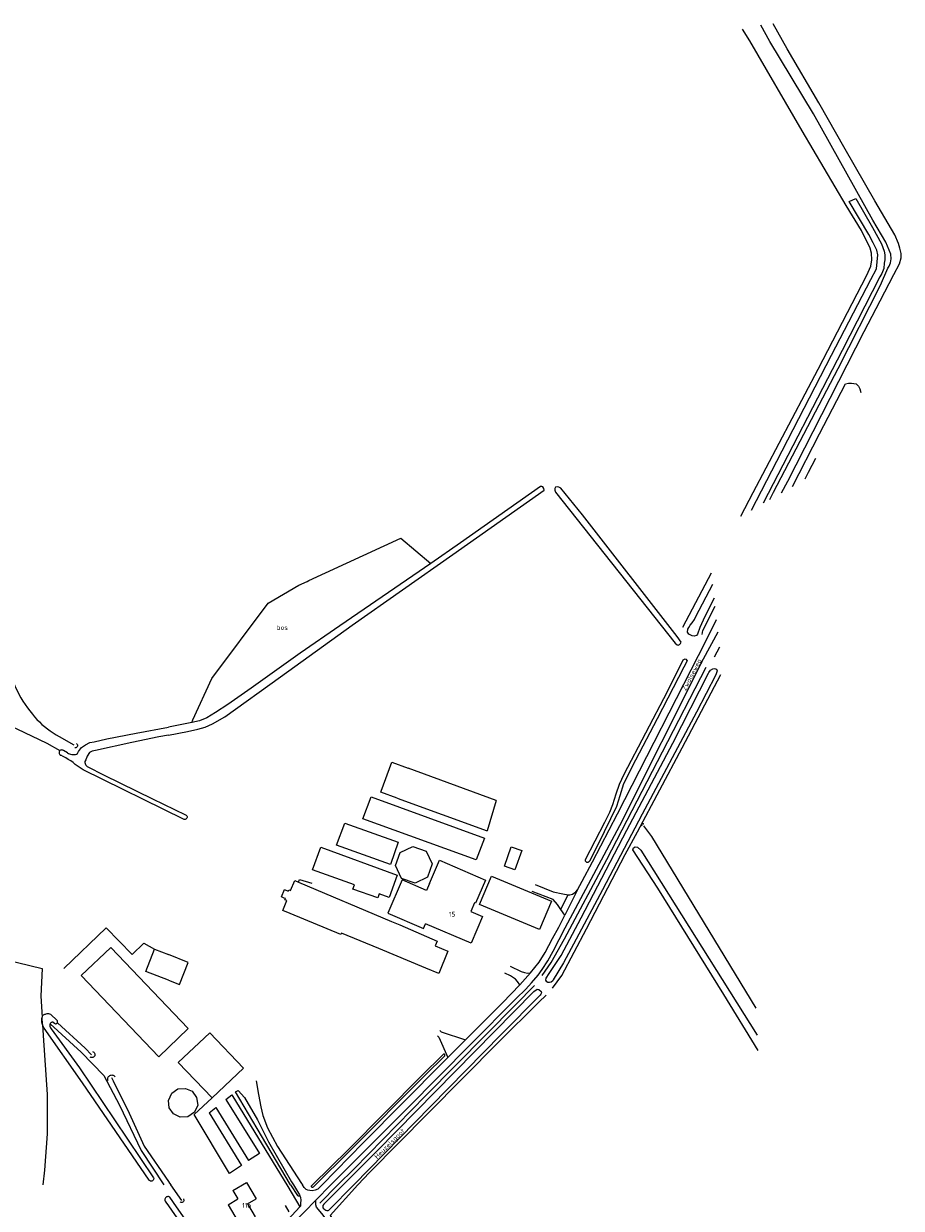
# Model space of a CAD drawing. Header units: metres. Extents: x 226218 to 240385, y 439369 to 449677.
# Tile 353 of 353: x 239924 to 240385, y 448988 to 449611. Entities that reach past the tile are written whole.
import ezdxf

# ---------------------------------------------------------------- set-up
doc = ezdxf.new("R2010")
doc.units = ezdxf.units.M
doc.header["$MEASUREMENT"] = 0
for name, color, linetype in [('BIJGEBOUW', 4, 'Continuous'), ('CULTUURAANDUIDING', 253, 'Continuous'), ('DAKRAND', 4, 'Continuous'), ('DAKRAND-BYG', 4, 'Continuous'), ('HOOFDGEBOUW', 4, 'Continuous'), ('HOUTWAL', 253, 'Continuous'), ('HUISNUMMER', 253, 'Continuous'), ('INSTEEKSLOOT', 153, 'Continuous'), ('KANTVERH', 253, 'Continuous'), ('KUNSTWERK', 253, 'Continuous'), ('MIDSLTGREPPEL', 253, 'Continuous'), ('OVERIGEAFSCH', 253, 'Continuous'), ('RASTER', 253, 'Continuous'), ('STRAATNAAM', 253, 'Continuous')]:
    doc.layers.add(name, color=color, linetype=linetype)
doc.styles.get("Standard").update_dxf_attribs({"font": 'iso.shx'})

msp = doc.modelspace()

# ---------------------------------------------------------------- linework, layer by layer
at = {"layer": 'BIJGEBOUW'}
for p, q in [((240172.42, 449202.23), (240126.04, 449219.16)), ((240120.28, 449203.36), (240167.73, 449186.17)), ((240172.42, 449202.23), (240167.73, 449186.17))]:
    msp.add_line(p, q, dxfattribs=at)
at = {"layer": 'DAKRAND'}
for points in [[(240137.4, 449158.55), (240142.58, 449170.71), (240166.7, 449160.27), (240161.44, 449148.17), (240161.07, 449148.33)], [(240137.4, 449158.55), (240135.82, 449154.88), (240122.98, 449160.41), (240115.43, 449142.92), (240134.16, 449134.84), (240135.24, 449137.34)]]:
    msp.add_lwpolyline(points, dxfattribs=at)
at = {"layer": 'DAKRAND-BYG'}
for p, q in [((240068.49, 449159.19), (240117.42, 449138.44)), ((240135.46, 449113.94), (240110.69, 449124.22)), ((239992.74, 449123.98), (240000, 449121.12)), ((240039.46, 449061.43), (240022.98, 449045.76))]:
    msp.add_line(p, q, dxfattribs=at)
for points in [[(240111.95, 449207.07), (240117.5, 449222.28), (240126.04, 449219.16)], [(240120.28, 449203.36), (240111.73, 449206.48), (240111.95, 449207.07)], [(240166.27, 449182.43), (240161.91, 449170.88), (240102.21, 449192.46), (240106.72, 449204.02), (240166.27, 449182.43)], [(240120.92, 449180.21), (240116.77, 449168.57), (240088.51, 449178.7), (240092.84, 449190.3), (240120.92, 449180.21)], [(240097.86, 449157.72), (240075.73, 449165.71), (240080.18, 449177.54), (240120.39, 449162.94), (240116.14, 449151.13), (240110.87, 449153.03)], [(240129.74, 449158.7), (240122.6, 449161.17), (240119.53, 449167.92), (240121.94, 449174.76), (240128.63, 449177.89), (240135.59, 449175.54), (240138.78, 449168.85), (240136.32, 449161.76), (240129.74, 449158.7)], [(240176.76, 449167.62), (240180.33, 449177.79), (240185.85, 449175.86), (240182.29, 449165.68), (240176.76, 449167.62)], [(240060.9, 449150.82), (240059.44, 449151.43), (240061.05, 449155.3), (240061.05, 449155.3)], [(240061.05, 449155.3), (240063.06, 449154.46), (240063.36, 449155.18), (240064.27, 449154.8), (240066.45, 449160.06), (240068.49, 449159.19)], [(240110.87, 449153.03), (240110.11, 449150.91), (240097.1, 449155.6), (240097.86, 449157.72)], [(240064.05, 449142.68), (240060.18, 449144.29), (240062.37, 449149.55), (240061.32, 449149.99), (240061.55, 449150.55), (240060.9, 449150.82)], [(240110.69, 449124.22), (240091.11, 449132.45), (240090.75, 449131.58), (240064.05, 449142.68)], [(240117.42, 449138.44), (240121.66, 449136.67), (240141.4, 449128.18), (240140.34, 449125.63)], [(239994.91, 449067.34), (239954.19, 449110.02), (239969.78, 449124.9), (240010.5, 449082.21), (239994.91, 449067.34)], [(240140.34, 449125.63), (240147.05, 449122.83), (240142.17, 449111.14), (240135.46, 449113.94)], [(240000, 449107.68), (239988.18, 449112.26), (239992.74, 449123.98)], [(240000, 449107.68), (240005.79, 449105.44), (240010.42, 449117.01), (240000, 449121.12)], [(240022.98, 449045.76), (240005.17, 449064.32), (240021.88, 449079.94), (240039.46, 449061.43)], [(240013.73, 449038.12), (240010.32, 449035.79), (240006.27, 449035.59), (240002.75, 449037.27), (240000.46, 449040.51), (240000.01, 449044.39), (240001.86, 449048.13), (240005.06, 449050.45), (240009.1, 449050.69), (240012.54, 449049.23), (240014.87, 449045.9), (240015.45, 449041.9), (240013.73, 449038.12)]]:
    msp.add_lwpolyline(points, dxfattribs=at)
at = {"layer": 'HOOFDGEBOUW'}
for p, q in [((240033.92, 448997.02), (240041.04, 449001.25)), ((240041.04, 449001.25), (240046.2, 448992.59)), ((240033.92, 448997.02), (240036.6, 448992.52)), ((240031.4, 448989.42), (240036.6, 448992.52)), ((240031.4, 448989.42), (240037.92, 448978.47)), ((240041.7, 448989.91), (240046.2, 448992.59)), ((240041.7, 448989.91), (240045.74, 448983.12))]:
    msp.add_line(p, q, dxfattribs=at)
for points in [[(240161.07, 449148.33), (240159.09, 449143.74), (240165.23, 449141.09)], [(240165.23, 449141.09), (240159.16, 449127.02), (240135.24, 449137.34)]]:
    msp.add_lwpolyline(points, dxfattribs=at)
at = {"layer": 'HOUTWAL'}
msp.add_lwpolyline([(239937.8, 449084.69), (239954.09, 449069.74), (239966.12, 449057.57), (239974.37, 449041.94), (239985.77, 449017.95), (239997.56, 449000)], dxfattribs=at)
at = {"layer": 'INSTEEKSLOOT'}
for p, q in [((239946.89, 449227.32), (239944.87, 449228.45)), ((240007.96, 449192.28), (239955.25, 449218.25)), ((240221.29, 449170.03), (240221.37, 449170.2)), ((240221.37, 449170.2), (240221.29, 449170.03)), ((240221.29, 449170.03), (240221.29, 449170.03)), ((240221.37, 449170.2), (240221.38, 449170.2)), ((239933.56, 449088.2), (239933.56, 449088.2)), ((239941.32, 449086.52), (239938.16, 449089.54)), ((239939.43, 449085.5), (239940.19, 449084.94)), ((240075.5, 448999.6), (240075.86, 449000)), ((240077.46, 449000), (240076.18, 448998.79))]:
    msp.add_line(p, q, dxfattribs=at)
for points in [[(240306.59, 449354.97), (240320.05, 449380.66), (240348.76, 449436.49), (240369.46, 449476.29), (240372.31, 449481.83), (240372.8, 449485.53), (240373.07, 449489.16), (240372.6, 449491.67), (240370.58, 449495.54), (240368.31, 449499.97), (240357.95, 449517.31), (240361.44, 449518.87), (240370.36, 449503.61), (240374.95, 449495.07), (240376.44, 449491.22), (240376.75, 449489.19), (240376.84, 449486.56), (240376.46, 449484.87), (240376.29, 449481.99), (240375.12, 449479.47), (240374.21, 449477.71), (240354.41, 449438.88), (240312.85, 449358.56)], [(240340.34, 449382.06), (240336.42, 449374.64), (240334.72, 449371.16)], [(240000, 449236.53), (240010.06, 449238.41), (240015.45, 449239.68), (240019.38, 449240.69), (240023.25, 449242.41), (240029.65, 449246.11), (240058.92, 449267.24), (240096.64, 449294.37), (240149.52, 449331.63), (240197.59, 449365.36), (240197.42, 449366.35), (240196.9, 449367.26), (240196.38, 449367.41), (240196.04, 449367.38), (240195.64, 449367.29), (240153.71, 449337.68), (240137.99, 449326.87), (240090.26, 449294.05), (240069.32, 449279.65), (240043.56, 449261.22), (240031.34, 449252.75), (240024.77, 449248.38), (240020.22, 449245.63), (240016.44, 449243.99), (240012.37, 449243.16), (240000, 449240.82)], [(240269.68, 449285.46), (240267.5, 449288.43), (240217.87, 449352.46), (240206.42, 449366.48), (240205.36, 449367.08), (240204.67, 449367.24), (240203.67, 449367.07), (240203.27, 449366.22), (240203.31, 449365.43), (240203.65, 449364.29), (240266.46, 449284.92), (240267.51, 449283.97), (240268.09, 449283.86), (240268.85, 449284.16), (240269.37, 449284.74), (240269.68, 449285.46)], [(240287.05, 449308.69), (240282.05, 449299.03), (240279.54, 449293.09), (240278.32, 449289.68), (240277.65, 449288.88), (240276.59, 449288.54), (240275.5, 449288.8), (240274.37, 449289.27), (240273.72, 449289.59), (240272.97, 449290.65), (240273.2, 449292.23), (240273.7, 449293.17), (240274.4, 449294.34), (240275.4, 449295.56), (240276.66, 449297.44), (240277.44, 449298.91), (240286.24, 449315.96)], [(240219.45, 449171.09), (240229.59, 449190.84), (240232.24, 449195.94), (240233.71, 449199.99), (240235.44, 449205.62), (240237.28, 449210.67), (240239.74, 449216.08), (240262.52, 449259.49), (240270.66, 449276.16), (240271.75, 449276.63), (240272.2, 449276.46), (240272.79, 449275.65)], [(240272.79, 449275.65), (240272.6, 449275.24), (240271.03, 449272.32), (240257.05, 449245.12), (240245.72, 449223.33), (240239.41, 449210.93), (240237.43, 449204.59), (240235.62, 449198.96), (240226.1, 449179.24), (240221.38, 449170.2)], [(240288.64, 449270.41), (240287.94, 449268.23), (240277.72, 449248.64), (240249.2, 449195.01), (240228.31, 449155.16), (240214.53, 449129.27), (240207.85, 449116.77), (240202.42, 449107.76), (240202.12, 449107.27), (240201.3, 449106.62), (240200.5, 449106.39), (240199.56, 449106.36), (240198.99, 449106.77), (240198.48, 449107.58), (240198.64, 449108.62), (240200.24, 449111.08), (240206.56, 449120.59), (240217.07, 449140.48), (240241.14, 449186.63), (240265.33, 449232.36), (240284.02, 449269.22), (240284.17, 449269.5), (240285.15, 449270.7), (240286.29, 449271.47), (240286.96, 449271.57), (240287.69, 449271.41), (240288.2, 449271.17), (240288.64, 449270.41)], [(239952.28, 449226.84), (239952.79, 449228.01), (239954.27, 449230.1), (239956.48, 449231.48), (239958.76, 449232.59), (239960.91, 449233), (239967.68, 449234.69), (239983.11, 449237.62), (240000, 449240.82)], [(240000, 449236.53), (239994.94, 449235.58), (239980.73, 449232.63), (239961.71, 449228.42), (239959.87, 449228.09), (239958.56, 449227.4), (239957.34, 449225.48), (239956.55, 449223.49), (239956.12, 449222.6)], [(239951.73, 449232.09), (239951.95, 449231.89), (239952.12, 449231.65), (239952.22, 449231.36), (239952.25, 449231.07), (239952.21, 449230.77), (239952.09, 449230.5), (239951.91, 449230.26), (239951.68, 449230.07), (239951.41, 449229.95), (239951.11, 449229.89), (239950.82, 449229.91)], [(239943.01, 449228.38), (239942.79, 449228.13), (239942.63, 449227.84), (239942.54, 449227.53), (239942.52, 449227.2), (239942.57, 449226.88), (239942.7, 449226.58), (239942.88, 449226.31), (239943.13, 449226.09), (239943.41, 449225.93)], [(239944.87, 449228.45), (239944.58, 449228.62), (239944.26, 449228.72), (239943.92, 449228.75), (239943.59, 449228.7), (239943.28, 449228.57), (239943.01, 449228.38)], [(239951.08, 449221.15), (239949.89, 449222.09), (239948.67, 449222.97), (239947.4, 449223.79), (239946.1, 449224.56), (239944.77, 449225.28), (239943.41, 449225.93)], [(239946.89, 449227.32), (239947.41, 449226.97), (239947.98, 449226.68), (239948.58, 449226.47), (239949.2, 449226.34), (239949.83, 449226.28), (239950.46, 449226.31), (239951.09, 449226.41), (239951.7, 449226.59), (239952.28, 449226.84)], [(239955.25, 449218.25), (239953.15, 449219.69), (239951.08, 449221.15)], [(239956.12, 449222.6), (239956.13, 449222.1), (239956.21, 449221.61), (239956.38, 449221.15), (239956.61, 449220.71), (239956.92, 449220.32), (239957.28, 449219.98)], [(239957.28, 449219.98), (239966.23, 449215.48), (239991.71, 449203.01), (240009.09, 449194.66)], [(240009.09, 449194.66), (240009.35, 449194.51), (240009.57, 449194.3), (240009.74, 449194.05), (240009.84, 449193.77), (240009.88, 449193.47), (240009.85, 449193.17), (240009.75, 449192.88), (240009.59, 449192.63), (240009.38, 449192.42), (240009.12, 449192.26), (240008.84, 449192.16), (240008.54, 449192.14), (240008.24, 449192.18), (240007.96, 449192.28)], [(240249.19, 449188.88), (240249.06, 449189.06), (240249, 449189.28), (240249.01, 449189.51), (240249.1, 449189.72), (240249.26, 449189.89), (240249.46, 449189.99), (240249.69, 449190.02), (240249.91, 449189.97), (240250.11, 449189.85)], [(240310.12, 449070.6), (240292.05, 449100.13), (240257.34, 449156.03), (240244.27, 449176.24), (240244.54, 449177.22), (240245.52, 449177.8), (240246.76, 449177.56), (240248.38, 449176.1), (240309.72, 449078.64)], [(240221.29, 449170.03), (240221.11, 449169.83), (240220.89, 449169.67), (240220.64, 449169.58), (240220.38, 449169.54), (240220.11, 449169.58), (240219.86, 449169.69), (240219.65, 449169.85), (240219.48, 449170.06), (240219.38, 449170.3), (240219.33, 449170.57), (240219.36, 449170.84), (240219.45, 449171.09)], [(240091.9, 449000), (240109.79, 449017.86), (240160.98, 449070.02), (240192.12, 449101.73), (240193.94, 449102.88), (240194.89, 449102.8), (240196.06, 449101.7), (240196.16, 449100.89), (240195.88, 449100.25), (240195.5, 449099.75), (240175.27, 449079.18), (240137.78, 449041.18), (240097.51, 449000)], [(239933.78, 449084.26), (239933.61, 449084.9), (239933.48, 449085.55), (239933.42, 449086.22), (239933.41, 449086.88), (239933.46, 449087.54), (239933.56, 449088.2)], [(239935.17, 449089.62), (239934.8, 449089.52), (239934.46, 449089.36), (239934.16, 449089.14), (239933.9, 449088.87), (239933.7, 449088.55), (239933.56, 449088.2)], [(239938.16, 449089.54), (239937.69, 449089.74), (239937.19, 449089.86), (239936.67, 449089.92), (239936.16, 449089.89), (239935.65, 449089.79), (239935.17, 449089.62)], [(239934.65, 449082.42), (239934.3, 449083.01), (239934.02, 449083.62), (239933.78, 449084.26)], [(239989.93, 449002.45), (239972.47, 449027.97), (239954.85, 449053.63), (239934.65, 449082.42)], [(239937.71, 449084.36), (239937.7, 449083.88), (239937.75, 449083.4), (239937.87, 449082.94), (239938.05, 449082.49), (239938.29, 449082.08)], [(239937.8, 449084.69), (239937.74, 449084.53), (239937.71, 449084.36)], [(239939.43, 449085.5), (239939.1, 449085.54), (239938.77, 449085.51), (239938.47, 449085.4), (239938.19, 449085.22), (239937.97, 449084.98), (239937.8, 449084.69)], [(239938.29, 449082.08), (239953.34, 449061.57), (239971.73, 449034.22), (239992.21, 449003.67)], [(239940.19, 449084.94), (239940.39, 449084.82), (239940.63, 449084.75), (239940.86, 449084.74), (239941.1, 449084.79), (239941.31, 449084.9), (239941.49, 449085.06), (239941.63, 449085.25)], [(239941.63, 449085.25), (239941.72, 449085.47), (239941.75, 449085.71), (239941.72, 449085.94), (239941.64, 449086.16), (239941.5, 449086.36), (239941.32, 449086.52)], [(239960.09, 449070.06), (239960.42, 449069.96), (239960.73, 449069.79), (239960.99, 449069.55), (239961.19, 449069.26), (239961.32, 449068.94), (239961.39, 449068.6), (239961.37, 449068.25), (239961.28, 449067.91), (239961.12, 449067.6), (239960.89, 449067.33), (239960.61, 449067.12), (239960.3, 449066.97), (239959.95, 449066.9), (239959.6, 449066.9), (239959.26, 449066.97), (239958.95, 449067.12)], [(240075.86, 449000), (240094.78, 449018.62), (240133.04, 449057.28), (240144.57, 449068.6)], [(240145.34, 449067.84), (240145.44, 449068.01), (240145.47, 449068.21), (240145.42, 449068.41), (240145.31, 449068.57), (240145.14, 449068.69), (240144.95, 449068.73), (240144.75, 449068.7), (240144.57, 449068.6)], [(240145.34, 449067.84), (240135.1, 449057.61), (240095.25, 449017.74), (240077.46, 449000)], [(239968.41, 449054.69), (239968.26, 449055.05), (239968.18, 449055.44), (239968.17, 449055.83), (239968.24, 449056.22), (239968.38, 449056.59), (239968.59, 449056.92), (239968.86, 449057.21), (239969.17, 449057.44), (239969.52, 449057.61), (239969.9, 449057.72), (239970.3, 449057.75), (239970.69, 449057.7), (239971.06, 449057.59), (239971.41, 449057.4), (239971.71, 449057.15), (239971.97, 449056.85)], [(239992.21, 449003.67), (239992.29, 449003.37), (239992.29, 449003.06), (239992.21, 449002.76), (239992.07, 449002.48), (239991.86, 449002.24), (239991.61, 449002.06), (239991.32, 449001.95), (239991.01, 449001.91), (239990.7, 449001.94), (239990.4, 449002.04), (239990.14, 449002.22), (239989.93, 449002.45)], [(240076.18, 448998.79), (240076.02, 448998.66), (240075.82, 448998.6), (240075.62, 448998.62), (240075.44, 448998.72), (240075.3, 448998.88), (240075.24, 448999.07), (240075.26, 448999.28), (240075.35, 448999.46), (240075.5, 448999.6)], [(240091.9, 449000), (240081.75, 448989.83), (240081.18, 448989.04), (240081.17, 448988.23), (240081.45, 448987.73), (240082.23, 448987.06), (240082.75, 448986.61), (240083.36, 448986.38), (240083.96, 448986.42), (240084.45, 448986.59), (240097.51, 449000)], [(240000.7, 448993.53), (240000.38, 448993.68), (240000.03, 448993.77), (239999.68, 448993.78), (239999.33, 448993.71), (239999, 448993.57), (239998.71, 448993.36), (239998.47, 448993.1), (239998.29, 448992.79), (239998.19, 448992.45), (239998.15, 448992.09), (239998.2, 448991.74), (239998.31, 448991.41)], [(240000, 448988.98), (240027.12, 448950), (240028.22, 448949.71), (240028.53, 448949.63), (240029.62, 448950.16), (240035.25, 448955.66), (240035.27, 448957.31), (240033.55, 448956.83), (240032.41, 448955.73), (240029.35, 448952.74), (240004.36, 448988.32), (240000.7, 448993.53)], [(239998.31, 448991.41), (239998.68, 448990.87), (240000, 448988.98)], [(240007.9, 448992.63), (240008.05, 448992.37), (240008.14, 448992.09), (240008.15, 448991.79), (240008.1, 448991.49), (240007.96, 448991.22), (240007.77, 448991), (240007.53, 448990.82), (240007.25, 448990.71), (240006.96, 448990.67), (240006.66, 448990.71), (240006.38, 448990.82), (240006.14, 448990.99)]]:
    msp.add_lwpolyline(points, dxfattribs=at)
at = {"layer": 'KANTVERH'}
for p, q in [((240206.46, 449144.92), (240210.27, 449152.5)), ((240030.25, 449044.86), (240033.37, 449047.36)), ((240021.48, 449037.83), (240024.89, 449040.57)), ((240047.9, 449016.46), (240042.23, 449012.69)), ((240038.46, 449010.17), (240032.19, 449005.99)), ((240078.56, 448997.66), (240080.86, 449000)), ((240061.48, 448989.11), (240063.43, 448985.8))]:
    msp.add_line(p, q, dxfattribs=at)
for points in [[(240322.49, 449364.08), (240325.71, 449370.24), (240365.97, 449448.91), (240374.28, 449465.09), (240381.47, 449478.83), (240384.55, 449484.41), (240385.43, 449487.66), (240385.39, 449490.01), (240384.66, 449492.65), (240383.92, 449495.2), (240381.96, 449499.76), (240371.58, 449517.57), (240355.9, 449544.81), (240342.05, 449569.13), (240325.42, 449597.62), (240317.98, 449610.83)], [(240328.22, 449367.36), (240342.38, 449395.06), (240356.1, 449421.42), (240357.68, 449421.76), (240359.27, 449421.78), (240361.63, 449421.32), (240362.92, 449420.09), (240363.54, 449418.82), (240364.08, 449416.74)], [(240215.21, 449155.18), (240217.57, 449159.68), (240223.05, 449169.97), (240236.14, 449195.13), (240282.58, 449286.02), (240288.32, 449297.39)], [(240085.53, 449000), (240125.84, 449040.35), (240158.93, 449073.71), (240182.83, 449097.96), (240187.9, 449102.86), (240190.99, 449106.26), (240194.48, 449110.19), (240196.59, 449113.23), (240199.5, 449117.87), (240202.28, 449122.85), (240208.7, 449135.2), (240237.42, 449188.97), (240281.41, 449276.74), (240289.06, 449290.84)], [(240201.47, 449149.22), (240195.26, 449134.26), (240163.67, 449147.37), (240169.88, 449162.33), (240201.47, 449149.22)], [(240192.87, 449158.02), (240202.43, 449154.13), (240207.36, 449153.09), (240210.18, 449152.52), (240211.15, 449152.61), (240212.53, 449152.88), (240214.24, 449154.17), (240215.21, 449155.18), (240208.46, 449141.77)], [(240190.48, 449111.56), (240194.94, 449117.03), (240198.09, 449122.22), (240202.07, 449129.52), (240205.36, 449135.61), (240208.46, 449141.77), (240206.48, 449144.88), (240204.58, 449147.53), (240202.32, 449150.11), (240191.36, 449154.27)], [(240179.7, 449115.01), (240185.61, 449112.18), (240187.3, 449111.63), (240188.82, 449111.26), (240190.48, 449111.56), (240184.8, 449105.22)], [(240080.86, 449000), (240102.36, 449022.12), (240144.55, 449064.5), (240175.8, 449095.75), (240184.8, 449105.22), (240183.61, 449106.93), (240182.56, 449108.1), (240179.9, 449109.9), (240177.01, 449111.3)], [(240142.69, 449081.23), (240143.4, 449080.53), (240156.34, 449076.28)], [(240141.45, 449078.37), (240142.16, 449077.66), (240147, 449066.95)], [(240064.21, 449000), (240046.7, 449029.52), (240035.24, 449048.94), (240036.68, 449049.68), (240039.98, 449045.95), (240046.93, 449034.08), (240052.61, 449022.57), (240064.79, 449001.46), (240065.76, 449000)], [(240046.15, 449054.65), (240047.45, 449047.57), (240048.62, 449040.99), (240049.66, 449036.48), (240052.2, 449029.89), (240057.43, 449020.09), (240069.95, 449000.6), (240070.48, 449000)], [(240033.37, 449047.36), (240060.9, 449002.23), (240062.31, 449000)], [(240000, 448915.2), (240000.99, 448915.51), (240002.04, 448917.14), (240003.09, 448918.39), (240004.92, 448919.8), (240006.73, 448921.11), (240010.95, 448924.21), (240016.39, 448929.05), (240023.89, 448936.71), (240054.2, 448967.93), (240070.14, 448984.3), (240071.45, 448985.65), (240077.49, 448991.85), (240085.53, 449000)], [(240062.31, 449000), (240067.45, 448991.46), (240069.18, 448988.46)], [(240064.21, 449000), (240067.83, 448994.41), (240068.23, 448994.14), (240069.14, 448994.19)], [(240065.76, 449000), (240068.95, 448994.66), (240069.14, 448994.19), (240069.51, 448993.33), (240069.59, 448991.86), (240069.55, 448990.25), (240069.52, 448988.82)], [(240078.56, 448997.66), (240077.29, 448997.14), (240075.7, 448996.86), (240074.46, 448996.9), (240073.41, 448997.09), (240072.41, 448997.56), (240071.5, 448998.49), (240070.48, 449000)], [(240000, 448921.36), (240002.04, 448922.24), (240005.46, 448924.3), (240009.6, 448927.6), (240015.89, 448933.14), (240022.2, 448939.7), (240035.17, 448952.95), (240051.29, 448969.96), (240060.67, 448979.34), (240069.18, 448988.46), (240069.52, 448988.82)], [(240278.91, 448685.09), (240205.12, 448798.82), (240159.8, 448866.73), (240115.85, 448933.59), (240087.78, 448975.65), (240080.71, 448984.91), (240077.95, 448988.24), (240077.61, 448989.38), (240077.49, 448991.85)]]:
    msp.add_lwpolyline(points, dxfattribs=at)
at = {"layer": 'KUNSTWERK'}
for p, q in [((240030.25, 449044.86), (240047.9, 449016.46)), ((240021.48, 449037.83), (240038.46, 449010.17)), ((240024.89, 449040.57), (240042.23, 449012.69))]:
    msp.add_line(p, q, dxfattribs=at)
msp.add_lwpolyline([(240032.19, 449005.99), (240013.49, 449037.02), (240022.98, 449045.76)], dxfattribs=at)
at = {"layer": 'MIDSLTGREPPEL'}
for p, q in [((239942.63, 449235.84), (239950.29, 449231.49)), ((239970.08, 449056.45), (239970.96, 449054.75)), ((240007.05, 448991.75), (240001.24, 449000))]:
    msp.add_line(p, q, dxfattribs=at)
for points in [[(239916.53, 449269.76), (239917.18, 449267.75), (239917.89, 449265.77), (239918.67, 449263.81), (239919.51, 449261.88), (239920.42, 449259.97), (239921.39, 449258.1), (239922.42, 449256.26), (239923.52, 449254.46), (239924.67, 449252.7), (239925.89, 449250.97), (239927.16, 449249.29), (239928.49, 449247.65)], [(239905.41, 449246.88), (239911.92, 449243.68), (239920.35, 449239.87), (239936.02, 449232.33), (239943.01, 449228.38)], [(239928.49, 449247.65), (239929.67, 449246.22), (239930.91, 449244.84), (239932.2, 449243.51), (239933.55, 449242.23), (239934.95, 449241.02), (239936.4, 449239.86), (239937.89, 449238.76), (239939.43, 449237.72), (239941.01, 449236.75), (239942.63, 449235.84)], [(240249.79, 449188.82), (240254.02, 449183.18), (240309, 449092.85)], [(239941.63, 449085.25), (239956.17, 449071.9), (239959.61, 449068.42)], [(239970.96, 449054.75), (239979.39, 449037.65), (239987.25, 449020.33), (240000, 449001.77)], [(240000, 449001.77), (240000.58, 449000.93), (240001.23, 449000)]]:
    msp.add_lwpolyline(points, dxfattribs=at)
at = {"layer": 'OVERIGEAFSCH'}
for p, q in [((240287.25, 449277.71), (240289.94, 449282.98)), ((240089.07, 449000), (240079.61, 448990.28))]:
    msp.add_line(p, q, dxfattribs=at)
for points in [[(240316.3, 449360.53), (240318.29, 449364.42), (240352.27, 449429.39), (240374.51, 449473.24), (240378.42, 449482.19), (240379.13, 449483.34), (240379.75, 449485.08), (240380.07, 449487.09), (240380.01, 449489.53), (240377.3, 449495.89), (240370.52, 449507.48), (240339.22, 449563.43), (240316.28, 449601.41), (240311.65, 449610.01)], [(240280.77, 449289.56), (240281.05, 449291.65), (240287.54, 449304.34)], [(240196.52, 449110.01), (240201.28, 449116.99), (240208.39, 449129.44), (240230.55, 449171.14), (240259.88, 449227.78), (240282.8, 449272.27)], [(240089.07, 449000), (240097.77, 449008.35), (240135.37, 449047.02), (240182.77, 449094.9), (240192.63, 449104.81)]]:
    msp.add_lwpolyline(points, dxfattribs=at)
at = {"layer": 'RASTER'}
msp.add_line((239933.78, 449084.26), (239933.56, 449088.2), dxfattribs=at)
for points in [[(240301.11, 449351.83), (240307.6, 449364.28), (240341.63, 449429.14), (240367.37, 449478.56), (240369.47, 449483.25), (240369.99, 449486.57), (240369.73, 449490.09), (240369.11, 449492.67), (240364.54, 449502.02), (240356.47, 449515.26), (240333.23, 449554.41), (240305.82, 449601.78), (240302, 449607.95)], [(240012.37, 449243.16), (240012.94, 449244.54), (240022.9, 449266.33), (240052.52, 449305.95), (240068.55, 449315.42), (240072.93, 449317.45), (240073.88, 449317.89), (240122.2, 449340.25), (240137.99, 449326.87)], [(240270.58, 449293.31), (240280.64, 449312.59), (240285.56, 449322.02)], [(240202.06, 449103.44), (240206.84, 449110.04), (240219.85, 449134.63), (240240.27, 449173.77), (240246.71, 449185.7), (240270.14, 449229.89), (240290.61, 449268.38)], [(240068.49, 449159.19), (240068.9, 449160.68), (240075.52, 449158.6)], [(239827.18, 449140.31), (239863.56, 449130.86), (239933.61, 449113.75), (239932.94, 449099.18), (239933.56, 449088.2)], [(239944.96, 449113.82), (239967.22, 449135.19), (239980.94, 449121.2), (239987.18, 449127.11), (239992.74, 449123.98)], [(240099.64, 449000), (240105.86, 449006.51), (240136.51, 449037.57), (240173.68, 449074.96), (240194.84, 449096.11), (240198.68, 449099.69)], [(239933.78, 449084.26), (239934.1, 449078.5), (239936.3, 449047.54), (239936.33, 449026.83), (239934.8, 449007.62), (239934.04, 449000)], [(240099.64, 449000), (240085.06, 448983.83), (240093.23, 448971.91), (240110.74, 448944.44), (240128.83, 448916.78), (240160.27, 448868.25)]]:
    msp.add_lwpolyline(points, dxfattribs=at)

# ---------------------------------------------------------------- texts
at = {"layer": 'CULTUURAANDUIDING'}
msp.add_text('bos', height=2.5, dxfattribs=at).set_placement((240056.94, 449291.89))
at = {"layer": 'HUISNUMMER'}
for s, p in [('15', (240147.52, 449141.09)), ('11a', (240038.8, 448987.91))]:
    msp.add_text(s, height=2.5, dxfattribs=at).set_placement(p)
at = {"layer": 'STRAATNAAM'}
for s, rotation, p in [('Zwolseweg', 62.6659, (240272.16, 449259.64)), ('Heuzelsgoot', 45.0405, (240109.85, 449013.34))]:
    msp.add_text(s, height=2.5, rotation=rotation, dxfattribs=at).set_placement(p)

doc.saveas('drawing.dxf')
